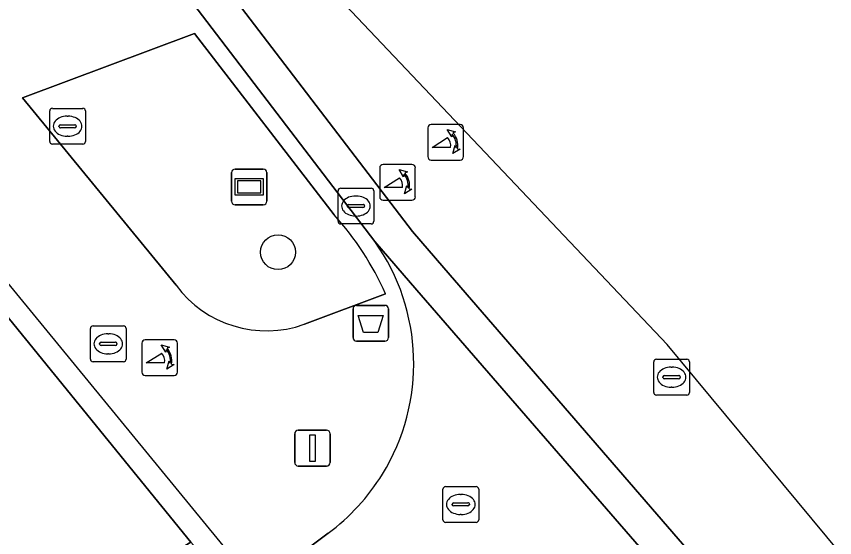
# Model space of a CAD drawing. Extents: x 160377 to 161131, y 383938 to 384853.
# Drawn here: x 160951.15 to 160974.03, y 384567.76 to 384582.34 of the extents above; entities that cross this region are included whole.
import ezdxf

# ---------------------------------------------------------------- set-up
doc = ezdxf.new("R2010")
doc.units = 0
for name, color, linetype in [('IMGEO_Afvalbak', 7, 'Continuous'), ('IMGEO_Boom', 7, 'Continuous'), ('IMGEO_Brandkraan', 7, 'Continuous'), ('IMGEO_Fietspad_gesloten', 7, 'Continuous'), ('IMGEO_Fietspad_open', 7, 'Continuous'), ('IMGEO_Groenvoorziening', 7, 'Continuous'), ('IMGEO_Haag', 7, 'Continuous'), ('IMGEO_Kolk', 7, 'Continuous'), ('IMGEO_Lichtmast', 7, 'Continuous'), ('IMGEO_Pand', 7, 'Continuous'), ('IMGEO_Pand_overbouw', 7, 'Continuous'), ('IMGEO_Poller', 7, 'Continuous'), ('IMGEO_Reclamebord', 7, 'Continuous'), ('IMGEO_Rijbaan_lokaal_open', 7, 'Continuous'), ('IMGEO_Rioolput', 7, 'Continuous'), ('IMGEO_Voetpad_open', 7, 'Continuous')]:
    doc.layers.add(name, color=color, linetype=linetype)

msp = doc.modelspace()

# ---------------------------------------------------------------- linework, layer by layer
at = {"layer": 'IMGEO_Afvalbak'}
for p, q in [((160960.565, 384573.354), (160960.565, 384574.154)), ((160960.565, 384574.154), (160960.565, 384573.354)), ((160960.665, 384574.254), (160961.455, 384574.254)), ((160961.455, 384574.254), (160960.665, 384574.254)), ((160961.555, 384574.154), (160961.555, 384573.354)), ((160961.555, 384573.354), (160961.555, 384574.154)), ((160961.455, 384573.254), (160960.665, 384573.254)), ((160960.665, 384573.254), (160961.455, 384573.254))]:
    msp.add_line(p, q, dxfattribs=at)
msp.add_lwpolyline([(160960.708, 384573.968), (160961.412, 384573.968), (160961.263, 384573.498), (160960.857, 384573.498), (160960.708, 384573.968)], dxfattribs=at)
for centre, start, end in [((160960.665, 384574.154), 90, 180), ((160960.665, 384574.154), 90, 180), ((160961.455, 384574.154), 0, 90), ((160961.455, 384574.154), 360, 90), ((160960.665, 384573.354), 180, 270), ((160960.665, 384573.354), 180, 270), ((160961.455, 384573.354), 270, 0), ((160961.455, 384573.354), 270, 0)]:
    msp.add_arc(centre, 0.1, start, end, dxfattribs=at)
at = {"layer": 'IMGEO_Boom'}
msp.add_circle((160958.47, 384575.742), 0.489, dxfattribs=at)
at = {"layer": 'IMGEO_Brandkraan'}
for p, q in [((160953.222, 384572.753), (160953.222, 384573.605)), ((160953.297, 384573.679), (160954.149, 384573.679)), ((160954.223, 384573.605), (160954.223, 384572.753)), ((160953.71, 384573.459), (160953.735, 384573.459)), ((160953.481, 384573.173), (160953.481, 384573.185)), ((160953.524, 384573.222), (160953.922, 384573.222)), ((160953.965, 384573.185), (160953.965, 384573.173)), ((160953.919, 384573.136), (160953.521, 384573.136)), ((160953.733, 384572.899), (160953.708, 384572.899)), ((160954.149, 384572.679), (160953.297, 384572.679))]:
    msp.add_line(p, q, dxfattribs=at)
for points in [[(160953.222, 384572.753), (160953.222, 384573.605)], [(160953.297, 384573.679), (160954.149, 384573.679)], [(160954.223, 384573.605), (160954.223, 384572.753)], [(160954.149, 384572.679), (160953.297, 384572.679)]]:
    msp.add_lwpolyline(points, dxfattribs=at)
for centre, radius, start, end in [((160953.299, 384573.603), 0.0765, 91.552, 178.448), ((160953.299, 384573.603), 0.0765, 91.552, 178.448), ((160954.147, 384573.603), 0.0765, 1.552, 88.448), ((160954.147, 384573.603), 0.0765, 1.552, 88.448), ((160953.521, 384573.182), 0.0403, 85.8775, 175.7526), ((160953.518, 384573.172), 0.0366, 178.938, 274.7102), ((160953.922, 384573.179), 0.043, 264.8664, 352.4533), ((160953.926, 384573.184), 0.0386, 1.7309, 96.639), ((160953.299, 384572.755), 0.0765, 181.552, 268.448), ((160953.299, 384572.755), 0.0765, 181.552, 268.448), ((160954.147, 384572.755), 0.0765, 271.552, 358.448), ((160954.147, 384572.755), 0.0765, 271.552, 358.448)]:
    msp.add_arc(centre, radius, start, end, dxfattribs=at)
for centre, major_axis, ratio, start_param, end_param in [((160953.709, 384573.179), (-0.387, 0.002), 0.722429, 4.712389, 7.853982), ((160953.734, 384573.179), (-0.39, 0.002), 0.717154, 1.570796, 4.712389)]:
    msp.add_ellipse(centre, major_axis=major_axis, ratio=ratio, start_param=start_param, end_param=end_param, dxfattribs=at)
at = {"layer": 'IMGEO_Fietspad_gesloten'}
for points in [[(160977.866, 384562.895), (160969.346, 384573.161), (160951.015, 384592.51), (160889.132, 384754.582), (160888.245, 384754.249), (160948.219, 384598.313)], [(160954.481, 384586.461), (160962.231, 384576.321), (160963.108, 384575.305), (160975.615, 384560.837), (160977.866, 384562.895)]]:
    msp.add_lwpolyline(points, dxfattribs=at)
at = {"layer": 'IMGEO_Fietspad_open'}
msp.add_lwpolyline([(160954.792, 384584.41), (160961.174, 384576.039), (160962.351, 384574.681), (160973.193, 384562.174), (160974.854, 384560.203), (160975.615, 384560.837), (160963.108, 384575.305), (160962.231, 384576.321), (160954.481, 384586.461)], dxfattribs=at)
at = {"layer": 'IMGEO_Groenvoorziening'}
for points in [[(160960.038, 384576.782), (160956.129, 384581.861), (160951.32, 384580.054), (160955.618, 384574.816)], [(160959.204, 384573.727), (160961.475, 384574.576)]]:
    msp.add_lwpolyline(points, dxfattribs=at)
for centre, radius, start, end in [((160953.94, 384571.239), 8.241, 23.8892, 42.2717), ((160958.143, 384576.683), 3.141, 216.4812, 289.7338)]:
    msp.add_arc(centre, radius, start, end, dxfattribs=at)
at = {"layer": 'IMGEO_Haag'}
for points in [[(160960.038, 384576.782), (160956.129, 384581.861), (160951.32, 384580.054), (160955.618, 384574.816)], [(160959.204, 384573.727), (160961.475, 384574.576)]]:
    msp.add_lwpolyline(points, dxfattribs=at)
for centre, radius, start, end in [((160953.94, 384571.239), 8.241, 23.8892, 42.2717), ((160958.143, 384576.683), 3.141, 216.4812, 289.7338)]:
    msp.add_arc(centre, radius, start, end, dxfattribs=at)
at = {"layer": 'IMGEO_Kolk'}
for p, q in [((160960.221, 384577.533), (160961.073, 384577.533)), ((160960.146, 384576.607), (160960.146, 384577.459)), ((160960.634, 384577.313), (160960.659, 384577.313)), ((160961.147, 384577.459), (160961.147, 384576.607)), ((160960.405, 384577.027), (160960.405, 384577.039)), ((160960.448, 384577.076), (160960.846, 384577.076)), ((160960.889, 384577.039), (160960.889, 384577.027)), ((160960.843, 384576.99), (160960.445, 384576.99)), ((160960.657, 384576.753), (160960.632, 384576.753)), ((160961.073, 384576.533), (160960.221, 384576.533))]:
    msp.add_line(p, q, dxfattribs=at)
for points in [[(160960.221, 384577.533), (160961.073, 384577.533)], [(160960.146, 384576.607), (160960.146, 384577.459)], [(160961.147, 384577.459), (160961.147, 384576.607)], [(160961.073, 384576.533), (160960.221, 384576.533)]]:
    msp.add_lwpolyline(points, dxfattribs=at)
for centre, radius, start, end in [((160960.223, 384577.457), 0.0765, 91.552, 178.448), ((160960.223, 384577.457), 0.0765, 91.552, 178.448), ((160961.071, 384577.457), 0.0765, 1.552, 88.448), ((160961.071, 384577.457), 0.0765, 1.552, 88.448), ((160960.445, 384577.036), 0.0403, 85.8775, 175.7526), ((160960.85, 384577.038), 0.0386, 1.7309, 96.639), ((160960.442, 384577.026), 0.0366, 178.938, 274.7102), ((160960.846, 384577.033), 0.043, 264.8664, 352.4533), ((160960.223, 384576.609), 0.0765, 181.552, 268.448), ((160960.223, 384576.609), 0.0765, 181.552, 268.448), ((160961.071, 384576.609), 0.0765, 271.552, 358.448), ((160961.071, 384576.609), 0.0765, 271.552, 358.448)]:
    msp.add_arc(centre, radius, start, end, dxfattribs=at)
for centre, major_axis, ratio, start_param, end_param in [((160960.633, 384577.033), (-0.387, 0.002), 0.722429, 4.712389, 7.853982), ((160960.658, 384577.033), (-0.39, 0.002), 0.717154, 1.570796, 4.712389)]:
    msp.add_ellipse(centre, major_axis=major_axis, ratio=ratio, start_param=start_param, end_param=end_param, dxfattribs=at)
at = {"layer": 'IMGEO_Lichtmast'}
for p, q in [((160958.934, 384569.862), (160958.934, 384570.662)), ((160958.934, 384570.662), (160958.934, 384569.862)), ((160959.034, 384570.762), (160959.824, 384570.762)), ((160959.824, 384570.762), (160959.034, 384570.762)), ((160959.924, 384570.662), (160959.924, 384569.862)), ((160959.924, 384569.862), (160959.924, 384570.662)), ((160959.824, 384569.762), (160959.034, 384569.762)), ((160959.034, 384569.762), (160959.824, 384569.762))]:
    msp.add_line(p, q, dxfattribs=at)
msp.add_lwpolyline([(160959.354, 384570.637), (160959.504, 384570.637), (160959.504, 384569.887), (160959.354, 384569.887), (160959.354, 384570.637)], dxfattribs=at)
for centre, start, end in [((160959.034, 384570.662), 90, 180), ((160959.034, 384570.662), 90, 180), ((160959.824, 384570.662), 0, 90), ((160959.824, 384570.662), 360, 90), ((160959.034, 384569.862), 180, 270), ((160959.034, 384569.862), 180, 270), ((160959.824, 384569.862), 270, 0), ((160959.824, 384569.862), 270, 0)]:
    msp.add_arc(centre, 0.1, start, end, dxfattribs=at)
at = {"layer": 'IMGEO_Pand'}
msp.add_lwpolyline([(160951.45, 384564.979), (160951.491, 384564.944), (160953.55, 384566.121), (160956.03, 384567.636), (160949.092, 384576.16), (160947.478, 384578.121), (160941.498, 384573.197), (160941.313, 384573.422), (160927.188, 384562.122), (160931.143, 384557.427), (160931.962, 384556.425), (160932.313, 384556.509), (160932.131, 384556.814), (160934.119, 384558.397), (160935.073, 384557.207)], dxfattribs=at)
at = {"layer": 'IMGEO_Pand_overbouw'}
msp.add_lwpolyline([(160941.08, 384559.096), (160942.141, 384559.483), (160943.196, 384559.886), (160944.246, 384560.306), (160945.29, 384560.742), (160946.328, 384561.194), (160947.359, 384561.661), (160948.383, 384562.145), (160949.4, 384562.644), (160950.409, 384563.159), (160951.41, 384563.688), (160952.403, 384564.233), (160953.387, 384564.793), (160954.362, 384565.367), (160955.327, 384565.956), (160956.283, 384566.559), (160957.228, 384567.176), (160949.548, 384576.543), (160949.092, 384576.16), (160956.03, 384567.636), (160953.55, 384566.121), (160951.491, 384564.944), (160951.45, 384564.979)], dxfattribs=at)
at = {"layer": 'IMGEO_Poller'}
for p, q in [((160962.657, 384579.22), (160962.657, 384578.413)), ((160962.657, 384579.22), (160962.657, 384578.413)), ((160963.559, 384579.315), (160962.751, 384579.315)), ((160963.559, 384579.315), (160962.751, 384579.315)), ((160963.653, 384578.413), (160963.653, 384579.22)), ((160963.653, 384578.413), (160963.653, 384579.22)), ((160962.213, 384578.192), (160961.405, 384578.192)), ((160962.213, 384578.192), (160961.405, 384578.192)), ((160962.751, 384578.318), (160963.559, 384578.318)), ((160962.751, 384578.318), (160963.559, 384578.318)), ((160961.311, 384578.097), (160961.311, 384577.29)), ((160961.311, 384578.097), (160961.311, 384577.29)), ((160962.307, 384577.29), (160962.307, 384578.097)), ((160962.307, 384577.29), (160962.307, 384578.097)), ((160961.405, 384577.195), (160962.213, 384577.195)), ((160961.405, 384577.195), (160962.213, 384577.195)), ((160954.663, 384573.195), (160954.663, 384572.388)), ((160954.663, 384573.195), (160954.663, 384572.388)), ((160955.565, 384573.29), (160954.757, 384573.29)), ((160955.565, 384573.29), (160954.757, 384573.29)), ((160955.659, 384572.388), (160955.659, 384573.195)), ((160955.659, 384572.388), (160955.659, 384573.195)), ((160954.757, 384572.293), (160955.565, 384572.293)), ((160954.757, 384572.293), (160955.565, 384572.293))]:
    msp.add_line(p, q, dxfattribs=at)
for points in [[(160963.336, 384579.044), (160963.324, 384578.971), (160963.199, 384579.176)], [(160963.199, 384579.176), (160963.43, 384579.11), (160963.359, 384579.078)], [(160963.292, 384578.671), (160962.779, 384578.671), (160963.209, 384578.946)], [(160963.352, 384578.499), (160963.418, 384578.73), (160963.448, 384578.662)], [(160963.484, 384578.635), (160963.556, 384578.624), (160963.352, 384578.499)], [(160961.99, 384577.921), (160961.978, 384577.848), (160961.853, 384578.053)], [(160961.853, 384578.053), (160962.084, 384577.987), (160962.013, 384577.955)], [(160961.946, 384577.548), (160961.433, 384577.548), (160961.863, 384577.823)], [(160962.006, 384577.376), (160962.072, 384577.607), (160962.102, 384577.539)], [(160962.138, 384577.512), (160962.21, 384577.501), (160962.006, 384577.376)], [(160955.342, 384573.019), (160955.33, 384572.946), (160955.205, 384573.151)], [(160955.205, 384573.151), (160955.436, 384573.085), (160955.365, 384573.053)], [(160955.298, 384572.646), (160954.785, 384572.646), (160955.215, 384572.921)], [(160955.358, 384572.474), (160955.424, 384572.705), (160955.454, 384572.637)], [(160955.49, 384572.61), (160955.562, 384572.599), (160955.358, 384572.474)]]:
    msp.add_lwpolyline(points, dxfattribs=at)
for centre, radius, start, end in [((160962.751, 384579.22), 0.0946, 90, 180), ((160962.751, 384579.22), 0.0946, 90, 180), ((160963.559, 384579.22), 0.0946, 0, 90), ((160963.559, 384579.22), 0.0946, 0, 90), ((160962.964, 384578.721), 0.332, 351.3247, 42.4854), ((160962.978, 384578.731), 0.476, 351.7527, 41.1691), ((160962.978, 384578.731), 0.516, 349.3569, 42.2912), ((160962.751, 384578.413), 0.0946, 180, 270), ((160962.751, 384578.413), 0.0946, 180, 270), ((160963.559, 384578.413), 0.0946, 270, 0), ((160963.559, 384578.413), 0.0946, 270, 0), ((160961.405, 384578.097), 0.0946, 90, 180), ((160961.405, 384578.097), 0.0946, 90, 180), ((160962.213, 384578.097), 0.0946, 0, 90), ((160962.213, 384578.097), 0.0946, 0, 90), ((160961.632, 384577.608), 0.516, 349.3569, 42.2912), ((160961.618, 384577.598), 0.332, 351.3247, 42.4854), ((160961.632, 384577.608), 0.476, 351.7527, 41.1691), ((160961.405, 384577.29), 0.0946, 180, 270), ((160961.405, 384577.29), 0.0946, 180, 270), ((160962.213, 384577.29), 0.0946, 270, 0), ((160962.213, 384577.29), 0.0946, 270, 0), ((160954.757, 384573.195), 0.0946, 90, 180), ((160954.757, 384573.195), 0.0946, 90, 180), ((160955.565, 384573.195), 0.0946, 0, 90), ((160955.565, 384573.195), 0.0946, 0, 90), ((160954.97, 384572.696), 0.332, 351.3247, 42.4854), ((160954.984, 384572.706), 0.476, 351.7527, 41.1691), ((160954.984, 384572.706), 0.516, 349.3569, 42.2912), ((160954.757, 384572.388), 0.0946, 180, 270), ((160954.757, 384572.388), 0.0946, 180, 270), ((160955.565, 384572.388), 0.0946, 270, 0), ((160955.565, 384572.388), 0.0946, 270, 0)]:
    msp.add_arc(centre, radius, start, end, dxfattribs=at)
at = {"layer": 'IMGEO_Reclamebord'}
for p, q in [((160957.167, 384577.166), (160957.167, 384577.966)), ((160957.167, 384577.966), (160957.167, 384577.166)), ((160957.267, 384578.066), (160958.057, 384578.066)), ((160958.057, 384578.066), (160957.267, 384578.066)), ((160958.157, 384577.966), (160958.157, 384577.166)), ((160958.157, 384577.166), (160958.157, 384577.966)), ((160958.057, 384577.066), (160957.267, 384577.066)), ((160957.267, 384577.066), (160958.057, 384577.066))]:
    msp.add_line(p, q, dxfattribs=at)
for points in [[(160957.268, 384577.798), (160958.056, 384577.798), (160958.056, 384577.334), (160957.268, 384577.334), (160957.268, 384577.798)], [(160957.333, 384577.733), (160957.333, 384577.399), (160957.991, 384577.399), (160957.991, 384577.733), (160957.333, 384577.733)]]:
    msp.add_lwpolyline(points, dxfattribs=at)
for centre, start, end in [((160957.267, 384577.966), 90, 180), ((160957.267, 384577.966), 90, 180), ((160958.057, 384577.966), 0, 90), ((160958.057, 384577.966), 360, 90), ((160957.267, 384577.166), 180, 270), ((160957.267, 384577.166), 180, 270), ((160958.057, 384577.166), 270, 0), ((160958.057, 384577.166), 270, 0)]:
    msp.add_arc(centre, 0.1, start, end, dxfattribs=at)
at = {"layer": 'IMGEO_Rijbaan_lokaal_open'}
for points in [[(160973.193, 384562.174), (160962.351, 384574.681), (160961.174, 384576.039)], [(160959.866, 384567.882), (160957.435, 384566.06), (160955.873, 384564.889), (160954.278, 384563.904)]]:
    msp.add_lwpolyline(points, dxfattribs=at)
for centre, radius, start, end in [((160956.371, 384572.626), 5.892, 328.3353, 35.3974), ((160956.374, 384572.623), 5.888, 306.3799, 328.3514)]:
    msp.add_arc(centre, radius, start, end, dxfattribs=at)
at = {"layer": 'IMGEO_Rioolput'}
for p, q in [((160952.084, 384578.838), (160952.084, 384579.69)), ((160952.159, 384579.764), (160953.011, 384579.764)), ((160953.085, 384579.69), (160953.085, 384578.838)), ((160952.572, 384579.544), (160952.597, 384579.544)), ((160952.343, 384579.258), (160952.343, 384579.27)), ((160952.781, 384579.221), (160952.383, 384579.221)), ((160952.386, 384579.307), (160952.784, 384579.307)), ((160952.827, 384579.27), (160952.827, 384579.258)), ((160952.595, 384578.984), (160952.57, 384578.984)), ((160953.011, 384578.764), (160952.159, 384578.764)), ((160969.046, 384572.747), (160969.898, 384572.747)), ((160968.971, 384571.821), (160968.971, 384572.673)), ((160969.459, 384572.527), (160969.484, 384572.527)), ((160969.972, 384572.673), (160969.972, 384571.821)), ((160969.23, 384572.241), (160969.23, 384572.253)), ((160969.273, 384572.29), (160969.671, 384572.29)), ((160969.714, 384572.253), (160969.714, 384572.241)), ((160969.668, 384572.204), (160969.27, 384572.204)), ((160969.482, 384571.967), (160969.457, 384571.967)), ((160969.898, 384571.747), (160969.046, 384571.747)), ((160963.079, 384568.261), (160963.079, 384569.113)), ((160963.154, 384569.187), (160964.006, 384569.187)), ((160964.08, 384569.113), (160964.08, 384568.261)), ((160963.567, 384568.967), (160963.592, 384568.967)), ((160963.338, 384568.681), (160963.338, 384568.693)), ((160963.776, 384568.644), (160963.378, 384568.644)), ((160963.381, 384568.73), (160963.779, 384568.73)), ((160963.822, 384568.693), (160963.822, 384568.681)), ((160963.59, 384568.407), (160963.565, 384568.407)), ((160964.006, 384568.187), (160963.154, 384568.187))]:
    msp.add_line(p, q, dxfattribs=at)
for points in [[(160952.084, 384578.838), (160952.084, 384579.69)], [(160952.159, 384579.764), (160953.011, 384579.764)], [(160953.085, 384579.69), (160953.085, 384578.838)], [(160953.011, 384578.764), (160952.159, 384578.764)], [(160969.046, 384572.747), (160969.898, 384572.747)], [(160968.971, 384571.821), (160968.971, 384572.673)], [(160969.972, 384572.673), (160969.972, 384571.821)], [(160969.898, 384571.747), (160969.046, 384571.747)], [(160963.079, 384568.261), (160963.079, 384569.113)], [(160963.154, 384569.187), (160964.006, 384569.187)], [(160964.08, 384569.113), (160964.08, 384568.261)], [(160964.006, 384568.187), (160963.154, 384568.187)]]:
    msp.add_lwpolyline(points, dxfattribs=at)
for centre, radius, start, end in [((160952.161, 384579.688), 0.0765, 91.552, 178.448), ((160952.161, 384579.688), 0.0765, 91.552, 178.448), ((160953.009, 384579.688), 0.0765, 1.552, 88.448), ((160953.009, 384579.688), 0.0765, 1.552, 88.448), ((160952.383, 384579.267), 0.0403, 85.8775, 175.7526), ((160952.38, 384579.257), 0.0366, 178.938, 274.7102), ((160952.784, 384579.264), 0.043, 264.8664, 352.4533), ((160952.788, 384579.269), 0.0386, 1.7309, 96.639), ((160952.161, 384578.84), 0.0765, 181.552, 268.448), ((160952.161, 384578.84), 0.0765, 181.552, 268.448), ((160953.009, 384578.84), 0.0765, 271.552, 358.448), ((160953.009, 384578.84), 0.0765, 271.552, 358.448), ((160969.048, 384572.671), 0.0765, 91.552, 178.448), ((160969.048, 384572.671), 0.0765, 91.552, 178.448), ((160969.896, 384572.671), 0.0765, 1.552, 88.448), ((160969.896, 384572.671), 0.0765, 1.552, 88.448), ((160969.27, 384572.25), 0.0403, 85.8775, 175.7526), ((160969.267, 384572.24), 0.0366, 178.938, 274.7102), ((160969.671, 384572.247), 0.043, 264.8664, 352.4533), ((160969.675, 384572.252), 0.0386, 1.7309, 96.639), ((160969.048, 384571.823), 0.0765, 181.552, 268.448), ((160969.048, 384571.823), 0.0765, 181.552, 268.448), ((160969.896, 384571.823), 0.0765, 271.552, 358.448), ((160969.896, 384571.823), 0.0765, 271.552, 358.448), ((160963.156, 384569.111), 0.0765, 91.552, 178.448), ((160963.156, 384569.111), 0.0765, 91.552, 178.448), ((160964.004, 384569.111), 0.0765, 1.552, 88.448), ((160964.004, 384569.111), 0.0765, 1.552, 88.448), ((160963.378, 384568.69), 0.0403, 85.8775, 175.7526), ((160963.375, 384568.68), 0.0366, 178.938, 274.7102), ((160963.779, 384568.687), 0.043, 264.8664, 352.4533), ((160963.783, 384568.692), 0.0386, 1.7309, 96.639), ((160963.156, 384568.263), 0.0765, 181.552, 268.448), ((160963.156, 384568.263), 0.0765, 181.552, 268.448), ((160964.004, 384568.263), 0.0765, 271.552, 358.448), ((160964.004, 384568.263), 0.0765, 271.552, 358.448)]:
    msp.add_arc(centre, radius, start, end, dxfattribs=at)
for centre, major_axis, ratio, start_param, end_param in [((160952.571, 384579.264), (-0.387, 0.002), 0.722429, 4.712389, 7.853982), ((160952.596, 384579.264), (-0.39, 0.002), 0.717154, 1.570796, 4.712389), ((160969.458, 384572.247), (-0.387, 0.002), 0.722429, 4.712389, 7.853982), ((160969.483, 384572.247), (-0.39, 0.002), 0.717154, 1.570796, 4.712389), ((160963.566, 384568.687), (-0.387, 0.002), 0.722429, 4.712389, 7.853982), ((160963.591, 384568.687), (-0.39, 0.002), 0.717154, 1.570796, 4.712389)]:
    msp.add_ellipse(centre, major_axis=major_axis, ratio=ratio, start_param=start_param, end_param=end_param, dxfattribs=at)
at = {"layer": 'IMGEO_Voetpad_open'}
for points in [[(160961.174, 384576.039), (160954.792, 384584.41)], [(160942.897, 384583.701), (160945.325, 384580.739), (160944.598, 384579.436), (160945.198, 384578.712), (160946.261, 384579.592), (160947.354, 384578.272), (160947.478, 384578.121), (160949.092, 384576.16), (160956.03, 384567.636), (160957.435, 384566.06), (160959.866, 384567.882)], [(160955.618, 384574.816), (160951.32, 384580.054), (160956.129, 384581.861), (160960.038, 384576.782)], [(160961.475, 384574.576), (160959.204, 384573.727)]]:
    msp.add_lwpolyline(points, dxfattribs=at)
for centre, radius, start, end in [((160953.94, 384571.239), 8.241, 23.8892, 42.2717), ((160956.371, 384572.626), 5.892, 328.3353, 35.3974), ((160958.143, 384576.683), 3.141, 216.4812, 289.7338), ((160956.374, 384572.623), 5.888, 306.3799, 328.3514)]:
    msp.add_arc(centre, radius, start, end, dxfattribs=at)

doc.saveas('drawing.dxf')
